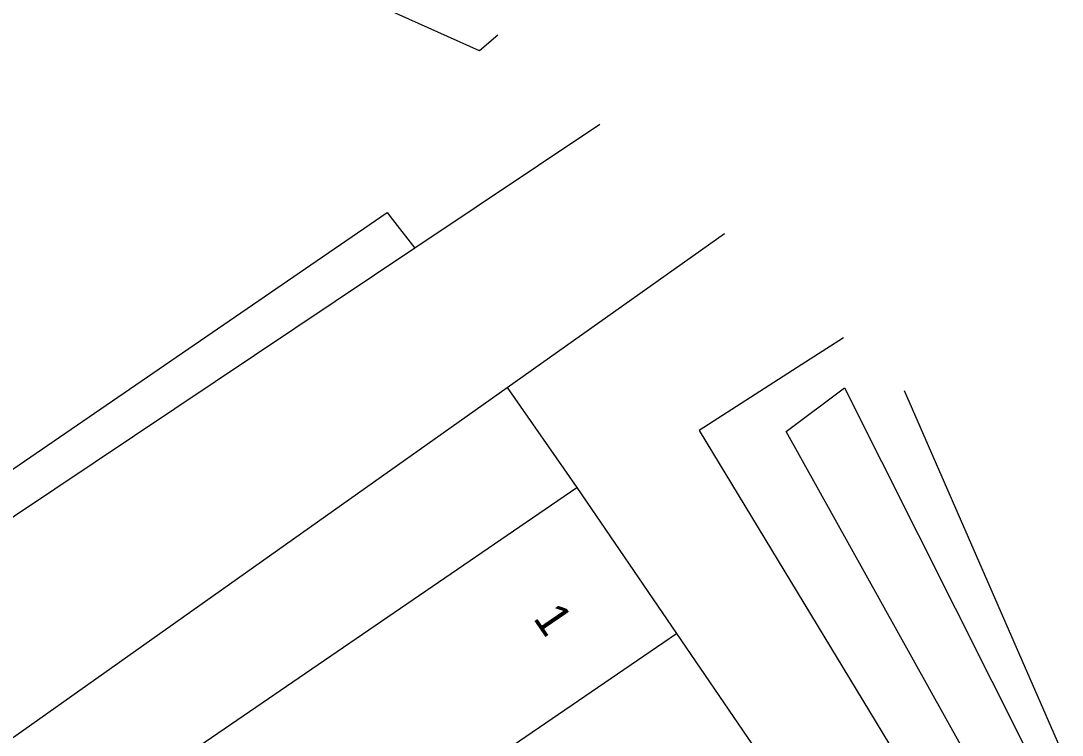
# Model space of a CAD drawing. Extents: x 155275 to 156263, y 382654 to 383635.
# Drawn here: x 156201.35 to 156232.33, y 383211.94 to 383233.19 of the extents above; entities that cross this region are included whole.
import ezdxf

# ---------------------------------------------------------------- set-up
doc = ezdxf.new("R2010")
doc.units = 0
for name, color, linetype in [('IMGEO_Greppel_droge_sloot', 7, 'Continuous'), ('IMGEO_Groenvoorziening', 7, 'Continuous'), ('IMGEO_Muur', 7, 'Continuous'), ('IMGEO_Pand', 7, 'Continuous'), ('IMGEO_Pand_nummerreeks', 7, 'Continuous'), ('IMGEO_Rijbaan_lokaal_gesloten', 7, 'Continuous'), ('IMGEO_Voetpad_open', 7, 'Continuous')]:
    doc.layers.add(name, color=color, linetype=linetype)

msp = doc.modelspace()

# ---------------------------------------------------------------- linework, layer by layer
at = {"layer": 'IMGEO_Greppel_droge_sloot'}
for points in [[(156224.122, 383220.975), (156225.852, 383222.278), (156231.345, 383211.364)], [(156229.8, 383210.779), (156224.122, 383220.975)]]:
    msp.add_lwpolyline(points, dxfattribs=at)
at = {"layer": 'IMGEO_Groenvoorziening'}
for points in [[(156215.547, 383232.761), (156214.999, 383232.295), (156211.658, 383233.791), (156200.146, 383242), (156191.621, 383247.757)], [(156225.83, 383223.764), (156224.449, 383222.879), (156221.533, 383221.01), (156228.159, 383210.085)], [(156232.332, 383211.437), (156227.64, 383222.18)]]:
    msp.add_lwpolyline(points, dxfattribs=at)
at = {"layer": 'IMGEO_Muur'}
for points in [[(156153.356, 383268.61), (156191.278, 383213.118), (156200.064, 383219.14), (156212.248, 383227.492), (156212.414, 383227.28), (156213.078, 383226.427)], [(156213.078, 383226.427), (156195.213, 383214.484)]]:
    msp.add_lwpolyline(points, dxfattribs=at)
at = {"layer": 'IMGEO_Pand'}
for points in [[(156204.697, 383210.289), (156205.891, 383211.105), (156217.892, 383219.309)], [(156217.892, 383219.309), (156220.856, 383214.97)], [(156207.656, 383205.952), (156208.975, 383206.853), (156220.856, 383214.97)], [(156220.856, 383214.97), (156223.679, 383210.84)]]:
    msp.add_lwpolyline(points, dxfattribs=at)
at = {"layer": 'IMGEO_Rijbaan_lokaal_gesloten'}
for points in [[(156218.581, 383230.106), (156213.078, 383226.427)], [(156215.817, 383222.283), (156222.289, 383226.862)], [(156198.169, 383209.798), (156215.817, 383222.283)]]:
    msp.add_lwpolyline(points, dxfattribs=at)
at = {"layer": 'IMGEO_Voetpad_open'}
msp.add_lwpolyline([(156215.817, 383222.283), (156217.892, 383219.309)], dxfattribs=at)

# ---------------------------------------------------------------- texts
at = {"layer": 'IMGEO_Pand_nummerreeks'}
msp.add_text('1', height=1, rotation=304.3413, dxfattribs=at).set_placement((156216.575, 383215.423))

doc.saveas('drawing.dxf')
